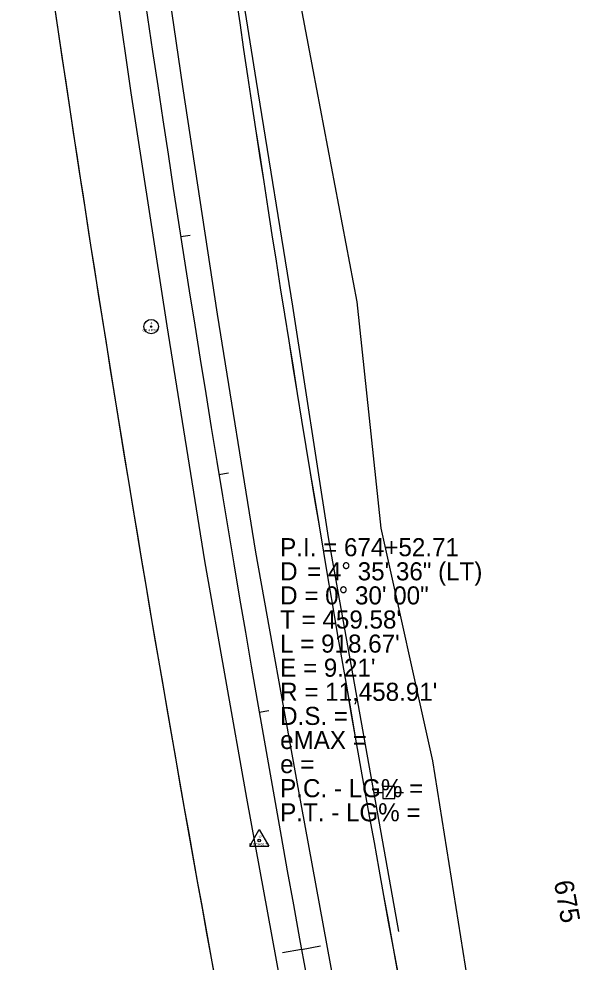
# Model space of a CAD drawing. Extents: x 2519952 to 2531965, y 848341 to 887632.
# Drawn here: x 2525272.8 to 2525505.6, y 851985.3 to 852376.7 of the extents above; entities that cross this region are included whole.
import ezdxf

# ---------------------------------------------------------------- set-up
doc = ezdxf.new("R2010")
doc.units = 0
for name, color, linetype in [('RD_EX_DV_Prop', 7, 'Continuous'), ('RD_EX_Fence_Other', 7, 'Continuous'), ('RD_EX_Road', 7, 'Continuous'), ('RD_EX_RW', 7, 'Continuous'), ('RD_EX_UT', 7, 'Continuous'), ('RD_EX_VEG', 7, 'Continuous'), ('RD_HC_Cl', 7, 'Continuous'), ('RD_HC_Data', 7, 'Continuous'), ('RD_HC_Data_Tic', 7, 'Continuous'), ('RD_HC_Survey_txCode', 7, 'Continuous'), ('RD_HC_TX_Sta50', 7, 'Continuous'), ('RD_HC_txCode', 7, 'Continuous'), ('RD_SMD_Locator', 7, 'Continuous')]:
    doc.layers.add(name, color=color, linetype=linetype)

msp = doc.modelspace()

# ---------------------------------------------------------------- linework, layer by layer
at = {"layer": 'RD_EX_DV_Prop'}
for radius, end in [(11421.66, 191.395271), (11496.66, 191.183137)]:
    msp.add_arc((2536662.37, 854051.19), radius, 187.82505, end, dxfattribs=at)
at = {"layer": 'RD_EX_Fence_Other'}
msp.add_lwpolyline([(2525430.38, 851998.03), (2525401.21, 852161.47), (2525386.45, 852257.46), (2525371.32, 852350.75), (2525355.18, 852452.31), (2525341.64, 852548.28), (2525331.68, 852614.34), (2525306.9, 852780.45), (2525359.72, 852852.84), (2525359.72, 852852.84), (2525362.92, 852859.12), (2525416.61, 852939.71), (2525464.02, 853005.94)], dxfattribs=at)
at = {"layer": 'RD_EX_Road'}
for p, q in [((2525340.77, 852348.72), (2525325.86, 852451.18)), ((2525319.37, 852346.06), (2525304.74, 852447.3)), ((2525355.1, 852254.24), (2525340.77, 852348.72)), ((2525334.23, 852249.35), (2525319.37, 852346.06)), ((2525371.12, 852155.39), (2525355.1, 852254.24)), ((2525349.97, 852151.78), (2525334.23, 852249.35)), ((2525388.63, 852057.69), (2525371.12, 852155.39)), ((2525367.28, 852053.36), (2525349.97, 852151.78)), ((2525406.83, 851958.45), (2525388.63, 852057.69)), ((2525385.38, 851955.32), (2525367.28, 852053.36))]:
    msp.add_line(p, q, dxfattribs=at)
at = {"layer": 'RD_EX_RW'}
for radius, end in [(11421.41, 191.395352), (11496.41, 191.099405)]:
    msp.add_arc((2536662.13, 854051.16), radius, 187.825051, end, dxfattribs=at)
at = {"layer": 'RD_EX_UT'}
for p, q in [((2525420.29, 852055.62), (2525423.76, 852055.62)), ((2525428.72, 852058.18), (2525423.72, 852058.18)), ((2525423.72, 852058.18), (2525423.72, 852053.18)), ((2525428.65, 852055.62), (2525432.29, 852055.62)), ((2525428.72, 852053.18), (2525428.72, 852058.18)), ((2525423.72, 852053.18), (2525428.72, 852053.18))]:
    msp.add_line(p, q, dxfattribs=at)
at = {"layer": 'RD_EX_VEG'}
msp.add_lwpolyline([(2525495.94, 851732.69), (2525481.35, 851837.58), (2525444.44, 852068.81), (2525423.11, 852165.34), (2525413.05, 852259.3), (2525394.84, 852355.6), (2525376.13, 852454.15), (2525362.4, 852550.54), (2525345.16, 852647.29), (2525331.73, 852742.85), (2525316.91, 852840.64), (2525300.95, 852939.34), (2525286.24, 853026.36)], dxfattribs=at)
at = {"layer": 'RD_HC_Cl'}
msp.add_arc((2536662.13, 854051.16), 11458.91, 187.825051, 192.418483, dxfattribs=at)
at = {"layer": 'RD_HC_Data'}
for p, q in [((2525368.52, 852033.45), (2525372.49, 852040.33)), ((2525372.49, 852040.33), (2525376.46, 852033.45)), ((2525368.52, 852033.45), (2525376.46, 852033.45))]:
    msp.add_line(p, q, dxfattribs=at)
for centre, radius in [((2525327.65, 852248.99), 3), ((2525327.65, 852248.99), 0.282), ((2525372.49, 852035.75), 0.529)]:
    msp.add_circle(centre, radius, dxfattribs=at)
at = {"layer": 'RD_HC_Data_Tic'}
for p, q in [((2525339.93, 852286.37), (2525343.88, 852286.98)), ((2525355.76, 852187.63), (2525359.71, 852188.28)), ((2525372.46, 852089.03), (2525376.4, 852089.72)), ((2525390.01, 851990.58), (2525397.88, 851992.02)), ((2525390.01, 851990.58), (2525382.14, 851989.15))]:
    msp.add_line(p, q, dxfattribs=at)
at = {"layer": 'RD_SMD_Locator'}
for centre in [(2525394.84, 852355.6), (2525340.77, 852348.72), (2525371.32, 852350.75), (2525319.37, 852346.06), (2525413.05, 852259.3), (2525355.1, 852254.24), (2525386.45, 852257.46), (2525327.65, 852248.99), (2525334.23, 852249.35), (2525423.11, 852165.34), (2525401.21, 852161.47), (2525371.12, 852155.39), (2525349.97, 852151.78), (2525444.44, 852068.81), (2525388.63, 852057.69), (2525367.28, 852053.36), (2525372.49, 852035.75), (2525430.38, 851998.03)]:
    msp.add_circle(centre, 0.001, dxfattribs=at)

# ---------------------------------------------------------------- texts
at = {"layer": 'RD_HC_Survey_txCode'}
for s, p in [('P.I. = 674+52.71', (2525381.16, 852153.72)), ('D', (2525381.16, 852143.72)), ('    = 4%%d 35\' 36" (LT)', (2525381.16, 852143.72)), ('D = 0%%d 30\' 00"', (2525381.16, 852133.72)), ("T = 459.58'", (2525381.16, 852123.72)), ("L = 918.67'", (2525381.16, 852113.72)), ("E = 9.21'", (2525381.16, 852103.72)), ("R = 11,458.91'", (2525381.16, 852093.72)), ('D.S. = ', (2525381.16, 852083.72)), ('eMAX = ', (2525381.16, 852073.72)), ('e = ', (2525381.16, 852063.72)), ('P.C. - LG% = ', (2525381.16, 852053.72)), ('P.T. - LG% = ', (2525381.16, 852043.72))]:
    msp.add_text(s, height=7.5, dxfattribs=at).set_placement(p)
at = {"layer": 'RD_HC_TX_Sta50'}
msp.add_text('675', height=8, rotation=280.3595, dxfattribs=at).set_placement((2525494.68, 852018.56))
at = {"layer": 'RD_HC_txCode'}
for s, p in [('4', (2525327.37, 852249.99)), ('CP 4 PSC', (2525324.08, 852246.99)), ('12', (2525372.04, 852036.75)), ('PI 674+52.71', (2525368.24, 852033.75))]:
    msp.add_text(s, height=1, dxfattribs=at).set_placement(p)

doc.saveas('drawing.dxf')
